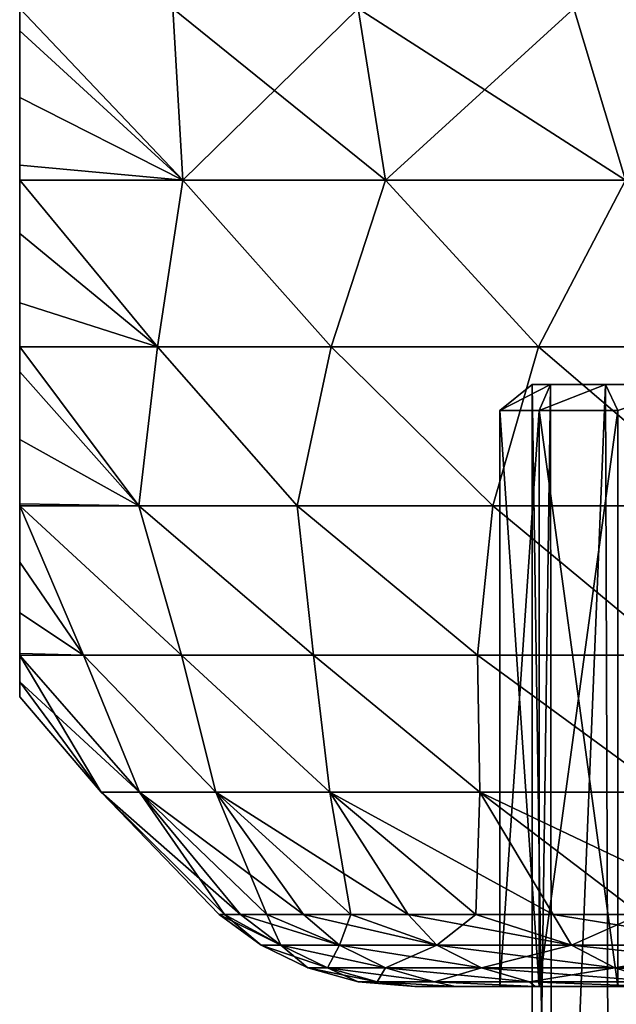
# Model space of a CAD drawing. Header units: metres. Extents: x -109 to 109, y -78 to 121.
# Tile 257 of 656: x -91.5 to -89.43, y 69.86 to 73.28. Entities that reach past the tile are written whole.
import ezdxf

# ---------------------------------------------------------------- set-up
doc = ezdxf.new("R2010")
doc.units = ezdxf.units.M
doc.layers.add('solid_508554_SW0001', color=7, linetype='CONTINUOUS')

msp = doc.modelspace()

# ---------------------------------------------------------------- linework, layer by layer
at = {"layer": 'solid_508554_SW0001'}
for points in [[(-91.5, 73.321884, -26.538269), (-91.5, 73.24472, -26.567528), (-90.933426, 72.725342, -25.441113)], [(-90.968018, 73.32135, -25.254261), (-91.5, 73.321884, -26.538269), (-90.933426, 72.725342, -25.441113)], [(-91.5, 73.24472, -37.432472), (-91.5, 73.24472, -26.567528), (-91.5, 73.321884, -26.538269)], [(-91.5, 73.24472, -37.432472), (-91.5, 73.321884, -26.538269), (-91.5, 73.321884, -37.461731)], [(-90.933426, 72.725342, -38.558887), (-91.5, 73.321884, -37.461731), (-90.968018, 73.32135, -38.745739)], [(-90.933426, 72.725342, -38.558887), (-91.5, 73.24472, -37.432472), (-91.5, 73.321884, -37.461731)], [(-90.968018, 73.32135, -25.254261), (-90.933426, 72.725342, -25.441113), (-90.22979, 72.725342, -24.073103)], [(-90.324669, 73.32135, -24.018324), (-90.968018, 73.32135, -25.254261), (-90.22979, 72.725342, -24.073103)], [(-90.933426, 72.725342, -38.558887), (-90.968018, 73.32135, -38.745739), (-90.324669, 73.32135, -39.981674)], [(-90.22979, 72.725342, -39.926895), (-90.933426, 72.725342, -38.558887), (-90.324669, 73.32135, -39.981674)], [(-90.324669, 73.32135, -24.018324), (-90.22979, 72.725342, -24.073103), (-89.396873, 72.725342, -22.779732)], [(-89.575989, 73.32135, -22.843199), (-90.324669, 73.32135, -24.018324), (-89.396873, 72.725342, -22.779732)], [(-90.22979, 72.725342, -39.926895), (-90.324669, 73.32135, -39.981674), (-89.575989, 73.32135, -41.156803)], [(-89.396873, 72.725342, -41.220268), (-90.22979, 72.725342, -39.926895), (-89.575989, 73.32135, -41.156803)], [(-88.729996, 73.321884, -21.740484), (-89.575989, 73.32135, -22.843199), (-89.396873, 72.725342, -22.779732)], [(-89.396873, 72.725342, -41.220268), (-89.575989, 73.32135, -41.156803), (-88.729996, 73.321884, -42.259514)], [(-91.5, 73.24472, -26.567528), (-91.5, 73.013031, -26.678408), (-90.933426, 72.725342, -25.441113)], [(-91.5, 73.013031, -37.321594), (-91.5, 73.013031, -26.678408), (-91.5, 73.24472, -26.567528)], [(-91.5, 73.013031, -37.321594), (-91.5, 73.24472, -26.567528), (-91.5, 73.24472, -37.432472)], [(-90.933426, 72.725342, -38.558887), (-91.5, 73.013031, -37.321594), (-91.5, 73.24472, -37.432472)], [(-91.5, 73.013031, -26.678408), (-91.5, 72.778099, -26.828232), (-90.933426, 72.725342, -25.441113)], [(-91.5, 72.778099, -37.171768), (-91.5, 72.778099, -26.828232), (-91.5, 73.013031, -26.678408)], [(-91.5, 72.778099, -37.171768), (-91.5, 73.013031, -26.678408), (-91.5, 73.013031, -37.321594)], [(-90.933426, 72.725342, -38.558887), (-91.5, 72.778099, -37.171768), (-91.5, 73.013031, -37.321594)], [(-91.5, 72.778099, -26.828232), (-91.5, 72.72583, -26.867125), (-90.933426, 72.725342, -25.441113)], [(-91.5, 72.72583, -37.132877), (-91.5, 72.72583, -26.867125), (-91.5, 72.778099, -26.828232)], [(-91.5, 72.72583, -37.132877), (-91.5, 72.778099, -26.828232), (-91.5, 72.778099, -37.171768)], [(-90.933426, 72.725342, -38.558887), (-91.5, 72.72583, -37.132877), (-91.5, 72.778099, -37.171768)], [(-91.5, 72.72583, -26.867125), (-91.5, 72.540092, -27.022781), (-91.02198, 72.146965, -26.104818)], [(-90.933426, 72.725342, -25.441113), (-91.5, 72.72583, -26.867125), (-91.02198, 72.146965, -26.104818)], [(-91.5, 72.540092, -36.977219), (-91.5, 72.540092, -27.022781), (-91.5, 72.72583, -26.867125)], [(-91.5, 72.540092, -36.977219), (-91.5, 72.72583, -26.867125), (-91.5, 72.72583, -37.132877)], [(-91.02198, 72.146965, -37.89518), (-91.5, 72.72583, -37.132877), (-90.933426, 72.725342, -38.558887)], [(-91.02198, 72.146965, -37.89518), (-91.5, 72.540092, -36.977219), (-91.5, 72.72583, -37.132877)], [(-90.933426, 72.725342, -25.441113), (-91.02198, 72.146965, -26.104818), (-90.419098, 72.146965, -24.795847)], [(-90.419098, 72.146965, -39.204151), (-91.02198, 72.146965, -37.89518), (-90.933426, 72.725342, -38.558887)], [(-90.22979, 72.725342, -24.073103), (-90.933426, 72.725342, -25.441113), (-90.419098, 72.146965, -24.795847)], [(-90.419098, 72.146965, -39.204151), (-90.933426, 72.725342, -38.558887), (-90.22979, 72.725342, -39.926895)], [(-90.22979, 72.725342, -24.073103), (-90.419098, 72.146965, -24.795847), (-89.698524, 72.146965, -23.547787)], [(-89.698524, 72.146965, -40.452213), (-90.419098, 72.146965, -39.204151), (-90.22979, 72.725342, -39.926895)], [(-89.396873, 72.725342, -22.779732), (-90.22979, 72.725342, -24.073103), (-89.698524, 72.146965, -23.547787)], [(-89.698524, 72.146965, -40.452213), (-90.22979, 72.725342, -39.926895), (-89.396873, 72.725342, -41.220268)], [(-89.396873, 72.725342, -22.779732), (-89.698524, 72.146965, -23.547787), (-88.866364, 72.146965, -22.371187)], [(-88.866364, 72.146965, -41.628811), (-89.698524, 72.146965, -40.452213), (-89.396873, 72.725342, -41.220268)], [(-91.5, 72.540092, -27.022781), (-91.5, 72.299751, -27.26944), (-91.02198, 72.146965, -26.104818)], [(-91.5, 72.299751, -36.73056), (-91.5, 72.299751, -27.26944), (-91.5, 72.540092, -27.022781)], [(-91.5, 72.299751, -36.73056), (-91.5, 72.540092, -27.022781), (-91.5, 72.540092, -36.977219)], [(-91.02198, 72.146965, -37.89518), (-91.5, 72.299751, -36.73056), (-91.5, 72.540092, -36.977219)], [(-91.5, 72.299751, -27.26944), (-91.5, 72.147285, -27.456367), (-91.02198, 72.146965, -26.104818)], [(-91.5, 72.147285, -36.543633), (-91.5, 72.147285, -27.456367), (-91.5, 72.299751, -27.26944)], [(-91.5, 72.147285, -36.543633), (-91.5, 72.299751, -27.26944), (-91.5, 72.299751, -36.73056)], [(-91.02198, 72.146965, -37.89518), (-91.5, 72.147285, -36.543633), (-91.5, 72.299751, -36.73056)], [(-91.5, 72.147285, -27.456367), (-91.5, 72.059708, -27.575972), (-91.086082, 71.594719, -26.987133)], [(-91.02198, 72.146965, -26.104818), (-91.5, 72.147285, -27.456367), (-91.086082, 71.594719, -26.987133)], [(-91.5, 72.059708, -36.424026), (-91.5, 72.059708, -27.575972), (-91.5, 72.147285, -27.456367)], [(-91.5, 72.059708, -36.424026), (-91.5, 72.147285, -27.456367), (-91.5, 72.147285, -36.543633)], [(-91.086082, 71.594719, -37.012867), (-91.5, 72.147285, -36.543633), (-91.02198, 72.146965, -37.89518)], [(-91.086082, 71.594719, -37.012867), (-91.5, 72.059708, -36.424026), (-91.5, 72.147285, -36.543633)], [(-91.02198, 72.146965, -26.104818), (-91.086082, 71.594719, -26.987133), (-90.536606, 71.594719, -25.608099)], [(-90.536606, 71.594719, -38.391903), (-91.086082, 71.594719, -37.012867), (-91.02198, 72.146965, -37.89518)], [(-90.419098, 72.146965, -24.795847), (-91.02198, 72.146965, -26.104818), (-90.536606, 71.594719, -25.608099)], [(-90.536606, 71.594719, -38.391903), (-91.02198, 72.146965, -37.89518), (-90.419098, 72.146965, -39.204151)], [(-90.419098, 72.146965, -24.795847), (-90.536606, 71.594719, -25.608099), (-89.857094, 71.594719, -24.288277)], [(-89.857094, 71.594719, -39.711723), (-90.536606, 71.594719, -38.391903), (-90.419098, 72.146965, -39.204151)], [(-89.698524, 72.146965, -23.547787), (-90.419098, 72.146965, -24.795847), (-89.857094, 71.594719, -24.288277)], [(-89.857094, 71.594719, -39.711723), (-90.419098, 72.146965, -39.204151), (-89.698524, 72.146965, -40.452213)], [(-89.698524, 72.146965, -23.547787), (-89.857094, 71.594719, -24.288277), (-89.053848, 71.594719, -23.039894)], [(-89.053848, 71.594719, -40.960106), (-89.857094, 71.594719, -39.711723), (-89.698524, 72.146965, -40.452213)], [(-88.866364, 72.146965, -22.371187), (-89.698524, 72.146965, -23.547787), (-89.053848, 71.594719, -23.039894)], [(-89.053848, 71.594719, -40.960106), (-89.698524, 72.146965, -40.452213), (-88.866364, 72.146965, -41.628811)], [(-91.5, 72.059708, -27.575972), (-91.5, 71.824883, -27.949526), (-91.086082, 71.594719, -26.987133)], [(-91.5, 71.824883, -36.050472), (-91.5, 71.824883, -27.949526), (-91.5, 72.059708, -27.575972)], [(-91.5, 71.824883, -36.050472), (-91.5, 72.059708, -27.575972), (-91.5, 72.059708, -36.424026)], [(-91.086082, 71.594719, -37.012867), (-91.5, 71.824883, -36.050472), (-91.5, 72.059708, -36.424026)], [(-89.83287, 71.925629, -32.676125), (-89.656837, 72.016304, -33.295837), (-89.720497, 72.016304, -32)], [(-89.83287, 71.925629, -31.323875), (-89.720497, 72.016304, -32), (-89.656837, 72.016304, -30.704165)], [(-89.83287, 71.925629, -31.323875), (-89.83287, 71.925629, -32.676125), (-89.720497, 72.016304, -32)], [(-89.83287, 71.925629, -32.676125), (-89.696068, 71.925629, -34.021469), (-89.656837, 72.016304, -33.295837)], [(-89.696068, 71.925629, -29.978531), (-89.83287, 71.925629, -31.323875), (-89.656837, 72.016304, -30.704165)], [(-89.656837, 72.016304, -33.295837), (-89.720497, 67.425629, -32), (-89.720497, 72.016304, -32)], [(-89.652657, 67.425629, -30.662386), (-89.720497, 72.016304, -32), (-89.720497, 67.425629, -32)], [(-89.656837, 72.016304, -30.704165), (-89.720497, 72.016304, -32), (-89.652657, 67.425629, -30.662386)], [(-89.656837, 72.016304, -33.295837), (-89.652657, 67.425629, -33.337612), (-89.720497, 67.425629, -32)], [(-89.696068, 71.925629, -34.021469), (-89.466469, 72.016304, -34.579193), (-89.656837, 72.016304, -33.295837)], [(-89.696068, 71.925629, -34.021469), (-89.423836, 71.925629, -35.34618), (-89.466469, 72.016304, -34.579193)], [(-89.696068, 71.925629, -29.978531), (-89.656837, 72.016304, -30.704165), (-89.466469, 72.016304, -29.420809)], [(-89.423836, 71.925629, -28.653822), (-89.696068, 71.925629, -29.978531), (-89.466469, 72.016304, -29.420809)], [(-89.656837, 72.016304, -33.295837), (-89.466469, 72.016304, -34.579193), (-89.652657, 67.425629, -33.337612)], [(-89.466469, 72.016304, -29.420809), (-89.656837, 72.016304, -30.704165), (-89.652657, 67.425629, -30.662386)], [(-89.466469, 72.016304, -34.579193), (-89.449883, 67.425629, -34.661236), (-89.652657, 67.425629, -33.337612)], [(-89.466469, 72.016304, -29.420809), (-89.652657, 67.425629, -30.662386), (-89.449883, 67.425629, -29.338766)], [(-89.466469, 72.016304, -34.579193), (-89.15123, 72.016304, -35.837708), (-89.449883, 67.425629, -34.661236)], [(-89.423836, 71.925629, -35.34618), (-89.15123, 72.016304, -35.837708), (-89.466469, 72.016304, -34.579193)], [(-89.15123, 72.016304, -28.162291), (-89.466469, 72.016304, -29.420809), (-89.449883, 67.425629, -29.338766)], [(-89.423836, 71.925629, -28.653822), (-89.466469, 72.016304, -29.420809), (-89.15123, 72.016304, -28.162291)], [(-89.15123, 72.016304, -35.837708), (-89.114243, 67.425629, -35.957584), (-89.449883, 67.425629, -34.661236)], [(-89.15123, 72.016304, -28.162291), (-89.449883, 67.425629, -29.338766), (-89.114243, 67.425629, -28.042418)], [(-89.696068, 69.925629, -34.02145), (-89.696068, 71.925629, -34.021469), (-89.83287, 71.925629, -32.676125)], [(-89.83287, 69.925629, -32.676117), (-89.83287, 71.925629, -32.676125), (-89.83287, 71.925629, -31.323875)], [(-89.83287, 69.925629, -32.676117), (-89.696068, 69.925629, -34.02145), (-89.83287, 71.925629, -32.676125)], [(-89.83287, 69.925629, -31.323883), (-89.83287, 71.925629, -31.323875), (-89.696068, 71.925629, -29.978531)], [(-89.83287, 69.925629, -31.323883), (-89.83287, 69.925629, -32.676117), (-89.83287, 71.925629, -31.323875)], [(-89.696068, 69.925629, -29.978548), (-89.83287, 69.925629, -31.323883), (-89.696068, 71.925629, -29.978531)], [(-89.423843, 69.925629, -35.346153), (-89.423836, 71.925629, -35.34618), (-89.696068, 71.925629, -34.021469)], [(-89.696068, 69.925629, -34.02145), (-89.423843, 69.925629, -35.346153), (-89.696068, 71.925629, -34.021469)], [(-89.696068, 69.925629, -29.978548), (-89.696068, 71.925629, -29.978531), (-89.423836, 71.925629, -28.653822)], [(-89.423843, 69.925629, -28.653845), (-89.696068, 69.925629, -29.978548), (-89.423836, 71.925629, -28.653822)], [(-91.5, 71.824883, -27.949526), (-91.5, 71.601936, -28.394413), (-91.086082, 71.594719, -26.987133)], [(-91.5, 71.601936, -35.605587), (-91.5, 71.601936, -28.394413), (-91.5, 71.824883, -27.949526)], [(-91.5, 71.601936, -35.605587), (-91.5, 71.824883, -27.949526), (-91.5, 71.824883, -36.050472)], [(-91.086082, 71.594719, -37.012867), (-91.5, 71.601936, -35.605587), (-91.5, 71.824883, -36.050472)], [(-91.5, 71.601936, -28.394413), (-91.5, 71.594429, -28.411356), (-91.086082, 71.594719, -26.987133)], [(-91.5, 71.594429, -35.588646), (-91.5, 71.594429, -28.411356), (-91.5, 71.601936, -28.394413)], [(-91.5, 71.594429, -35.588646), (-91.5, 71.601936, -28.394413), (-91.5, 71.601936, -35.605587)], [(-91.086082, 71.594719, -37.012867), (-91.5, 71.594429, -35.588646), (-91.5, 71.601936, -35.605587)], [(-91.086082, 71.594719, -37.012867), (-90.937737, 71.076706, -36.453411), (-91.5, 71.594429, -35.588646)], [(-91.086082, 71.594719, -26.987133), (-91.5, 71.594429, -28.411356), (-90.937737, 71.076706, -27.546587)], [(-91.5, 71.594429, -35.588646), (-90.937737, 71.076706, -36.453411), (-91.278816, 71.076706, -35.141277)], [(-91.5, 71.398888, -35.088028), (-91.5, 71.594429, -35.588646), (-91.278816, 71.076706, -35.141277)], [(-91.5, 71.594429, -28.411356), (-91.278816, 71.076706, -28.858721), (-90.937737, 71.076706, -27.546587)], [(-91.5, 71.594429, -28.411356), (-91.5, 71.398888, -28.911972), (-91.278816, 71.076706, -28.858721)], [(-91.5, 71.398888, -35.088028), (-91.5, 71.398888, -28.911972), (-91.5, 71.594429, -28.411356)], [(-91.5, 71.398888, -35.088028), (-91.5, 71.594429, -28.411356), (-91.5, 71.594429, -35.588646)], [(-91.086082, 71.594719, -37.012867), (-90.480408, 71.076706, -37.729687), (-90.937737, 71.076706, -36.453411)], [(-90.536606, 71.594719, -38.391903), (-90.480408, 71.076706, -37.729687), (-91.086082, 71.594719, -37.012867)], [(-91.086082, 71.594719, -26.987133), (-90.937737, 71.076706, -27.546587), (-90.480408, 71.076706, -26.270311)], [(-90.536606, 71.594719, -25.608099), (-91.086082, 71.594719, -26.987133), (-90.480408, 71.076706, -26.270311)], [(-90.536606, 71.594719, -38.391903), (-89.910507, 71.076706, -38.959831), (-90.480408, 71.076706, -37.729687)], [(-89.857094, 71.594719, -39.711723), (-89.910507, 71.076706, -38.959831), (-90.536606, 71.594719, -38.391903)], [(-90.536606, 71.594719, -25.608099), (-90.480408, 71.076706, -26.270311), (-89.910507, 71.076706, -25.040169)], [(-89.857094, 71.594719, -24.288277), (-90.536606, 71.594719, -25.608099), (-89.910507, 71.076706, -25.040169)], [(-89.857094, 71.594719, -39.711723), (-89.232643, 71.076706, -40.133934), (-89.910507, 71.076706, -38.959831)], [(-89.857094, 71.594719, -24.288277), (-89.910507, 71.076706, -25.040169), (-89.232643, 71.076706, -23.866064)], [(-89.053848, 71.594719, -40.960106), (-89.232643, 71.076706, -40.133934), (-89.857094, 71.594719, -39.711723)], [(-89.053848, 71.594719, -23.039894), (-89.857094, 71.594719, -24.288277), (-89.232643, 71.076706, -23.866064)], [(-91.5, 71.222969, -34.498268), (-91.5, 71.398888, -35.088028), (-91.278816, 71.076706, -35.141277)], [(-91.5, 71.398888, -28.911972), (-91.5, 71.222969, -29.50173), (-91.278816, 71.076706, -28.858721)], [(-91.5, 71.222969, -34.498268), (-91.5, 71.222969, -29.50173), (-91.5, 71.398888, -28.911972)], [(-91.5, 71.222969, -34.498268), (-91.5, 71.398888, -28.911972), (-91.5, 71.398888, -35.088028)], [(-91.5, 71.081947, -33.841347), (-91.5, 71.222969, -34.498268), (-91.278816, 71.076706, -35.141277)], [(-91.5, 71.222969, -29.50173), (-91.5, 71.081947, -30.158653), (-91.278816, 71.076706, -28.858721)], [(-91.5, 71.081947, -33.841347), (-91.5, 71.081947, -30.158653), (-91.5, 71.222969, -29.50173)], [(-91.5, 71.081947, -33.841347), (-91.5, 71.222969, -29.50173), (-91.5, 71.222969, -34.498268)], [(-91.5, 71.081947, -33.841347), (-91.278816, 71.076706, -35.141277), (-91.5, 71.07563, -33.805145)], [(-91.5, 71.081947, -30.158653), (-91.5, 71.07563, -33.805145), (-91.5, 71.07563, -30.194855)], [(-91.5, 71.081947, -33.841347), (-91.5, 71.07563, -33.805145), (-91.5, 71.081947, -30.158653)], [(-91.5, 71.081947, -30.158653), (-91.5, 71.07563, -30.194855), (-91.278816, 71.076706, -28.858721)], [(-91.278816, 71.076706, -28.858721), (-91.5, 71.07563, -30.194855), (-91.084167, 70.60054, -29.903112)], [(-91.5, 71.07563, -33.805145), (-91.278816, 71.076706, -35.141277), (-91.084167, 70.60054, -34.096886)], [(-91.5, 71.07563, -30.194855), (-91.5, 70.983101, -30.870577), (-91.084167, 70.60054, -29.903112)], [(-91.5, 71.07563, -33.805145), (-91.084167, 70.60054, -34.096886), (-91.217453, 70.60054, -32.70108)], [(-91.5, 70.983101, -33.129421), (-91.5, 71.07563, -33.805145), (-91.217453, 70.60054, -32.70108)], [(-91.5, 71.07563, -30.194855), (-91.5, 71.07563, -33.805145), (-91.5, 70.983101, -33.129421)], [(-91.5, 71.07563, -30.194855), (-91.5, 70.983101, -33.129421), (-91.5, 70.983101, -30.870577)], [(-91.278816, 71.076706, -28.858721), (-91.084167, 70.60054, -29.903112), (-90.81881, 70.60054, -28.526295)], [(-90.937737, 71.076706, -27.546587), (-91.278816, 71.076706, -28.858721), (-90.81881, 70.60054, -28.526295)], [(-91.278816, 71.076706, -35.141277), (-90.81881, 70.60054, -35.473705), (-91.084167, 70.60054, -34.096886)], [(-91.278816, 71.076706, -35.141277), (-90.937737, 71.076706, -36.453411), (-90.81881, 70.60054, -35.473705)], [(-90.937737, 71.076706, -27.546587), (-90.81881, 70.60054, -28.526295), (-90.423775, 70.60054, -27.180935)], [(-90.480408, 71.076706, -26.270311), (-90.937737, 71.076706, -27.546587), (-90.423775, 70.60054, -27.180935)], [(-90.937737, 71.076706, -36.453411), (-90.423775, 70.60054, -36.819065), (-90.81881, 70.60054, -35.473705)], [(-90.937737, 71.076706, -36.453411), (-90.480408, 71.076706, -37.729687), (-90.423775, 70.60054, -36.819065)], [(-90.480408, 71.076706, -26.270311), (-90.423775, 70.60054, -27.180935), (-89.902649, 70.60054, -25.879215)], [(-89.910507, 71.076706, -25.040169), (-90.480408, 71.076706, -26.270311), (-89.902649, 70.60054, -25.879215)], [(-90.480408, 71.076706, -37.729687), (-89.902649, 70.60054, -38.120785), (-90.423775, 70.60054, -36.819065)], [(-90.480408, 71.076706, -37.729687), (-89.910507, 71.076706, -38.959831), (-89.902649, 70.60054, -38.120785)], [(-89.910507, 71.076706, -25.040169), (-89.902649, 70.60054, -25.879215), (-89.260139, 70.60054, -24.632929)], [(-89.232643, 71.076706, -23.866064), (-89.910507, 71.076706, -25.040169), (-89.260139, 70.60054, -24.632929)], [(-89.910507, 71.076706, -38.959831), (-89.260139, 70.60054, -39.367073), (-89.902649, 70.60054, -38.120785)], [(-89.910507, 71.076706, -38.959831), (-89.232643, 71.076706, -40.133934), (-89.260139, 70.60054, -39.367073)], [(-91.5, 70.983101, -30.870577), (-91.217453, 70.60054, -31.298922), (-91.084167, 70.60054, -29.903112)], [(-91.5, 70.983101, -30.870577), (-91.5, 70.932083, -31.619371), (-91.217453, 70.60054, -31.298922)], [(-91.5, 70.932083, -32.380627), (-91.5, 70.983101, -33.129421), (-91.217453, 70.60054, -32.70108)], [(-91.5, 70.983101, -30.870577), (-91.5, 70.983101, -33.129421), (-91.5, 70.932083, -32.380627)], [(-91.5, 70.983101, -30.870577), (-91.5, 70.932083, -32.380627), (-91.5, 70.932083, -31.619371)], [(-91.5, 70.932083, -32.380627), (-91.217453, 70.60054, -32.70108), (-91.217453, 70.60054, -31.298922)], [(-91.5, 70.932083, -31.619371), (-91.5, 70.932083, -32.380627), (-91.217453, 70.60054, -31.298922)], [(-91.217453, 70.60054, -32.70108), (-90.788826, 70.175629, -32.724648), (-90.80719, 70.175629, -32)], [(-91.084167, 70.60054, -34.096886), (-90.788826, 70.175629, -32.724648), (-91.217453, 70.60054, -32.70108)], [(-91.217453, 70.60054, -31.298922), (-90.80719, 70.175629, -32), (-90.788826, 70.175629, -31.275352)], [(-91.217453, 70.60054, -32.70108), (-90.80719, 70.175629, -32), (-91.217453, 70.60054, -31.298922)], [(-91.217453, 70.60054, -31.298922), (-90.788826, 70.175629, -31.275352), (-90.73378, 70.175629, -30.552567)], [(-91.217453, 70.60054, -31.298922), (-90.73378, 70.175629, -30.552567), (-91.084167, 70.60054, -29.903112)], [(-91.084167, 70.60054, -34.096886), (-90.642204, 70.175629, -34.166508), (-90.73378, 70.175629, -33.447433)], [(-90.81881, 70.60054, -35.473705), (-90.642204, 70.175629, -34.166508), (-91.084167, 70.60054, -34.096886)], [(-91.084167, 70.60054, -34.096886), (-90.73378, 70.175629, -33.447433), (-90.788826, 70.175629, -32.724648)], [(-91.084167, 70.60054, -29.903112), (-90.73378, 70.175629, -30.552567), (-90.642204, 70.175629, -29.833494)], [(-91.084167, 70.60054, -29.903112), (-90.642204, 70.175629, -29.833494), (-90.51432, 70.175629, -29.119984)], [(-91.084167, 70.60054, -29.903112), (-90.51432, 70.175629, -29.119984), (-90.81881, 70.60054, -28.526295)], [(-90.81881, 70.60054, -35.473705), (-90.350464, 70.175629, -35.586132), (-90.51432, 70.175629, -34.880016)], [(-90.423775, 70.60054, -36.819065), (-90.350464, 70.175629, -35.586132), (-90.81881, 70.60054, -35.473705)], [(-90.81881, 70.60054, -35.473705), (-90.51432, 70.175629, -34.880016), (-90.642204, 70.175629, -34.166508)], [(-90.81881, 70.60054, -28.526295), (-90.51432, 70.175629, -29.119984), (-90.350464, 70.175629, -28.413866)], [(-90.81881, 70.60054, -28.526295), (-90.350464, 70.175629, -28.413866), (-90.151054, 70.175629, -27.716955)], [(-90.81881, 70.60054, -28.526295), (-90.151054, 70.175629, -27.716955), (-90.423775, 70.60054, -27.180935)], [(-90.423775, 70.60054, -36.819065), (-89.916595, 70.175629, -36.968964), (-90.151054, 70.175629, -36.283047)], [(-89.902649, 70.60054, -38.120785), (-89.916595, 70.175629, -36.968964), (-90.423775, 70.60054, -36.819065)], [(-90.423775, 70.60054, -36.819065), (-90.151054, 70.175629, -36.283047), (-90.350464, 70.175629, -35.586132)], [(-90.423775, 70.60054, -27.180935), (-90.151054, 70.175629, -27.716955), (-89.916595, 70.175629, -27.031038)], [(-90.423775, 70.60054, -27.180935), (-89.916595, 70.175629, -27.031038), (-89.647705, 70.175629, -26.357876)], [(-90.423775, 70.60054, -27.180935), (-89.647705, 70.175629, -26.357876), (-89.902649, 70.60054, -25.879215)], [(-89.902649, 70.60054, -38.120785), (-89.647705, 70.175629, -37.642124), (-89.916595, 70.175629, -36.968964)], [(-89.902649, 70.60054, -38.120785), (-89.345062, 70.175629, -38.300804), (-89.647705, 70.175629, -37.642124)], [(-89.260139, 70.60054, -39.367073), (-89.345062, 70.175629, -38.300804), (-89.902649, 70.60054, -38.120785)], [(-89.902649, 70.60054, -25.879215), (-89.647705, 70.175629, -26.357876), (-89.345062, 70.175629, -25.699198)], [(-89.902649, 70.60054, -25.879215), (-89.345062, 70.175629, -25.699198), (-89.009445, 70.175629, -25.056692)], [(-89.902649, 70.60054, -25.879215), (-89.009445, 70.175629, -25.056692), (-89.260139, 70.60054, -24.632929)], [(-90.80719, 70.175629, -32), (-90.661644, 70.06897, -32), (-90.593452, 70.06897, -30.611916)], [(-90.80719, 70.175629, -32), (-90.788826, 70.175629, -32.724648), (-90.661644, 70.06897, -32)], [(-90.788826, 70.175629, -31.275352), (-90.80719, 70.175629, -32), (-90.593452, 70.06897, -30.611916)], [(-90.788826, 70.175629, -32.724648), (-90.593452, 70.06897, -33.388084), (-90.661644, 70.06897, -32)], [(-90.788826, 70.175629, -32.724648), (-90.73378, 70.175629, -33.447433), (-90.593452, 70.06897, -33.388084)], [(-90.73378, 70.175629, -30.552567), (-90.788826, 70.175629, -31.275352), (-90.593452, 70.06897, -30.611916)], [(-90.73378, 70.175629, -33.447433), (-90.642204, 70.175629, -34.166508), (-90.593452, 70.06897, -33.388084)], [(-90.73378, 70.175629, -30.552567), (-90.593452, 70.06897, -30.611916), (-90.389534, 70.06897, -29.2372)], [(-90.642204, 70.175629, -29.833494), (-90.73378, 70.175629, -30.552567), (-90.389534, 70.06897, -29.2372)], [(-90.642204, 70.175629, -34.166508), (-90.389534, 70.06897, -34.762798), (-90.593452, 70.06897, -33.388084)], [(-90.642204, 70.175629, -34.166508), (-90.51432, 70.175629, -34.880016), (-90.389534, 70.06897, -34.762798)], [(-90.51432, 70.175629, -29.119984), (-90.642204, 70.175629, -29.833494), (-90.389534, 70.06897, -29.2372)], [(-90.51432, 70.175629, -34.880016), (-90.350464, 70.175629, -35.586132), (-90.389534, 70.06897, -34.762798)], [(-90.51432, 70.175629, -29.119984), (-90.389534, 70.06897, -29.2372), (-90.051849, 70.06897, -27.889091)], [(-90.350464, 70.175629, -28.413866), (-90.51432, 70.175629, -29.119984), (-90.051849, 70.06897, -27.889091)], [(-90.350464, 70.175629, -35.586132), (-90.051849, 70.06897, -36.110909), (-90.389534, 70.06897, -34.762798)], [(-90.350464, 70.175629, -35.586132), (-90.151054, 70.175629, -36.283047), (-90.051849, 70.06897, -36.110909)], [(-90.151054, 70.175629, -27.716955), (-90.350464, 70.175629, -28.413866), (-90.051849, 70.06897, -27.889091)], [(-90.151054, 70.175629, -36.283047), (-89.916595, 70.175629, -36.968964), (-90.051849, 70.06897, -36.110909)], [(-90.151054, 70.175629, -27.716955), (-90.051849, 70.06897, -27.889091), (-89.583656, 70.06897, -26.580572)], [(-89.916595, 70.175629, -27.031038), (-90.151054, 70.175629, -27.716955), (-89.583656, 70.06897, -26.580572)], [(-89.916595, 70.175629, -36.968964), (-89.583656, 70.06897, -37.419426), (-90.051849, 70.06897, -36.110909)], [(-89.916595, 70.175629, -36.968964), (-89.647705, 70.175629, -37.642124), (-89.583656, 70.06897, -37.419426)], [(-89.647705, 70.175629, -26.357876), (-89.916595, 70.175629, -27.031038), (-89.583656, 70.06897, -26.580572)], [(-89.647705, 70.175629, -37.642124), (-89.345062, 70.175629, -38.300804), (-89.583656, 70.06897, -37.419426)], [(-89.647705, 70.175629, -26.357876), (-89.583656, 70.06897, -26.580572), (-88.989456, 70.06897, -25.324247)], [(-89.345062, 70.175629, -25.699198), (-89.647705, 70.175629, -26.357876), (-88.989456, 70.06897, -25.324247)], [(-89.345062, 70.175629, -38.300804), (-88.989456, 70.06897, -38.675755), (-89.583656, 70.06897, -37.419426)], [(-90.661644, 70.06897, -32), (-90.499138, 69.99015, -32), (-90.431725, 69.99015, -30.627844)], [(-90.661644, 70.06897, -32), (-90.593452, 70.06897, -33.388084), (-90.499138, 69.99015, -32)], [(-90.593452, 70.06897, -30.611916), (-90.661644, 70.06897, -32), (-90.431725, 69.99015, -30.627844)], [(-90.593452, 70.06897, -33.388084), (-90.431725, 69.99015, -33.372154), (-90.499138, 69.99015, -32)], [(-90.593452, 70.06897, -33.388084), (-90.389534, 70.06897, -34.762798), (-90.431725, 69.99015, -33.372154)], [(-90.593452, 70.06897, -30.611916), (-90.431725, 69.99015, -30.627844), (-90.230148, 69.99015, -29.268904)], [(-90.389534, 70.06897, -29.2372), (-90.593452, 70.06897, -30.611916), (-90.230148, 69.99015, -29.268904)], [(-90.389534, 70.06897, -34.762798), (-90.230148, 69.99015, -34.731094), (-90.431725, 69.99015, -33.372154)], [(-90.389534, 70.06897, -34.762798), (-90.051849, 70.06897, -36.110909), (-90.230148, 69.99015, -34.731094)], [(-90.389534, 70.06897, -29.2372), (-90.230148, 69.99015, -29.268904), (-89.896339, 69.99015, -27.936266)], [(-90.051849, 70.06897, -27.889091), (-90.389534, 70.06897, -29.2372), (-89.896339, 69.99015, -27.936266)], [(-90.051849, 70.06897, -36.110909), (-89.896339, 69.99015, -36.063736), (-90.230148, 69.99015, -34.731094)], [(-90.051849, 70.06897, -36.110909), (-89.583656, 70.06897, -37.419426), (-89.896339, 69.99015, -36.063736)], [(-90.051849, 70.06897, -27.889091), (-89.896339, 69.99015, -27.936266), (-89.433517, 69.99015, -26.642763)], [(-89.583656, 70.06897, -26.580572), (-90.051849, 70.06897, -27.889091), (-89.433517, 69.99015, -26.642763)], [(-89.583656, 70.06897, -37.419426), (-89.433517, 69.99015, -37.357239), (-89.896339, 69.99015, -36.063736)], [(-89.583656, 70.06897, -37.419426), (-88.989456, 70.06897, -38.675755), (-89.433517, 69.99015, -37.357239)], [(-89.583656, 70.06897, -26.580572), (-89.433517, 69.99015, -26.642763), (-88.846138, 69.99015, -25.400852)], [(-88.989456, 70.06897, -25.324247), (-89.583656, 70.06897, -26.580572), (-88.846138, 69.99015, -25.400852)], [(-88.989456, 70.06897, -38.675755), (-88.846138, 69.99015, -38.599148), (-89.433517, 69.99015, -37.357239)], [(-90.499138, 69.99015, -32), (-90.325096, 69.941841, -32), (-90.25853, 69.941841, -30.644903)], [(-90.499138, 69.99015, -32), (-90.431725, 69.99015, -33.372154), (-90.325096, 69.941841, -32)], [(-90.431725, 69.99015, -30.627844), (-90.499138, 69.99015, -32), (-90.25853, 69.941841, -30.644903)], [(-90.431725, 69.99015, -33.372154), (-90.25853, 69.941841, -33.355095), (-90.325096, 69.941841, -32)], [(-90.431725, 69.99015, -33.372154), (-90.230148, 69.99015, -34.731094), (-90.25853, 69.941841, -33.355095)], [(-90.431725, 69.99015, -30.627844), (-90.25853, 69.941841, -30.644903), (-90.059456, 69.941841, -29.302856)], [(-90.230148, 69.99015, -29.268904), (-90.431725, 69.99015, -30.627844), (-90.059456, 69.941841, -29.302856)], [(-90.230148, 69.99015, -34.731094), (-90.059456, 69.941841, -34.697144), (-90.25853, 69.941841, -33.355095)], [(-90.230148, 69.99015, -34.731094), (-89.896339, 69.99015, -36.063736), (-90.059456, 69.941841, -34.697144)], [(-90.230148, 69.99015, -29.268904), (-90.059456, 69.941841, -29.302856), (-89.729797, 69.941841, -27.986786)], [(-89.896339, 69.99015, -27.936266), (-90.230148, 69.99015, -29.268904), (-89.729797, 69.941841, -27.986786)], [(-89.896339, 69.99015, -36.063736), (-89.729797, 69.941841, -36.013214), (-90.059456, 69.941841, -34.697144)], [(-89.896339, 69.99015, -36.063736), (-89.433517, 69.99015, -37.357239), (-89.729797, 69.941841, -36.013214)], [(-89.896339, 69.99015, -27.936266), (-89.729797, 69.941841, -27.986786), (-89.272728, 69.941841, -26.709364)], [(-89.433517, 69.99015, -26.642763), (-89.896339, 69.99015, -27.936266), (-89.272728, 69.941841, -26.709364)], [(-89.433517, 69.99015, -37.357239), (-89.272728, 69.941841, -37.290634), (-89.729797, 69.941841, -36.013214)], [(-89.433517, 69.99015, -37.357239), (-88.846138, 69.99015, -38.599148), (-89.272728, 69.941841, -37.290634)], [(-89.433517, 69.99015, -26.642763), (-89.272728, 69.941841, -26.709364), (-88.69265, 69.941841, -25.482895)], [(-88.846138, 69.99015, -25.400852), (-89.433517, 69.99015, -26.642763), (-88.69265, 69.941841, -25.482895)], [(-90.325096, 69.941841, -32), (-90.128227, 69.925629, -32.691288), (-90.128227, 69.925629, -31.308712)], [(-90.325096, 69.941841, -32), (-90.25853, 69.941841, -33.355095), (-90.128227, 69.925629, -32.691288)], [(-90.25853, 69.941841, -30.644903), (-90.325096, 69.941841, -32), (-90.128227, 69.925629, -31.308712)], [(-90.25853, 69.941841, -33.355095), (-89.988327, 69.925629, -34.066772), (-90.128227, 69.925629, -32.691288)], [(-90.25853, 69.941841, -33.355095), (-90.059456, 69.941841, -34.697144), (-89.988327, 69.925629, -34.066772)], [(-90.25853, 69.941841, -30.644903), (-90.128227, 69.925629, -31.308712), (-89.988327, 69.925629, -29.933226)], [(-90.059456, 69.941841, -29.302856), (-90.25853, 69.941841, -30.644903), (-89.988327, 69.925629, -29.933226)], [(-90.128227, 69.925629, -31.308712), (-90.128227, 69.925629, -32.691288), (-89.988327, 69.925629, -34.066772)], [(-89.988327, 69.925629, -29.933226), (-90.128227, 69.925629, -31.308712), (-89.988327, 69.925629, -34.066772)], [(-90.059456, 69.941841, -34.697144), (-89.709953, 69.925629, -35.421047), (-89.988327, 69.925629, -34.066772)], [(-90.059456, 69.941841, -34.697144), (-89.729797, 69.941841, -36.013214), (-89.709953, 69.925629, -35.421047)], [(-90.059456, 69.941841, -29.302856), (-89.988327, 69.925629, -29.933226), (-89.709953, 69.925629, -28.578953)], [(-89.729797, 69.941841, -27.986786), (-90.059456, 69.941841, -29.302856), (-89.709953, 69.925629, -28.578953)], [(-89.988327, 69.925629, -29.933226), (-89.83287, 69.925629, -32.676117), (-89.83287, 69.925629, -31.323883)], [(-89.988327, 69.925629, -29.933226), (-89.709953, 69.925629, -35.421047), (-89.83287, 69.925629, -32.676117)], [(-89.709953, 69.925629, -28.578953), (-89.988327, 69.925629, -29.933226), (-89.83287, 69.925629, -31.323883)], [(-89.988327, 69.925629, -29.933226), (-89.988327, 69.925629, -34.066772), (-89.709953, 69.925629, -35.421047)], [(-89.709953, 69.925629, -35.421047), (-89.696068, 69.925629, -34.02145), (-89.83287, 69.925629, -32.676117)], [(-89.709953, 69.925629, -28.578953), (-89.83287, 69.925629, -31.323883), (-89.696068, 69.925629, -29.978548)], [(-89.729797, 69.941841, -36.013214), (-89.295975, 69.925629, -36.740208), (-89.709953, 69.925629, -35.421047)], [(-89.729797, 69.941841, -36.013214), (-89.272728, 69.941841, -37.290634), (-89.295975, 69.925629, -36.740208)], [(-89.729797, 69.941841, -27.986786), (-89.709953, 69.925629, -28.578953), (-89.295975, 69.925629, -27.259794)], [(-89.272728, 69.941841, -26.709364), (-89.729797, 69.941841, -27.986786), (-89.295975, 69.925629, -27.259794)], [(-89.709953, 69.925629, -35.421047), (-89.295975, 69.925629, -36.740208), (-89.696068, 69.925629, -34.02145)], [(-89.709953, 69.925629, -28.578953), (-89.696068, 69.925629, -29.978548), (-89.423843, 69.925629, -28.653845)], [(-89.295975, 69.925629, -27.259794), (-89.709953, 69.925629, -28.578953), (-89.423843, 69.925629, -28.653845)], [(-89.295975, 69.925629, -36.740208), (-89.423843, 69.925629, -35.346153), (-89.696068, 69.925629, -34.02145)]]:
    msp.add_3dface(points, dxfattribs=at)

doc.saveas('drawing.dxf')
